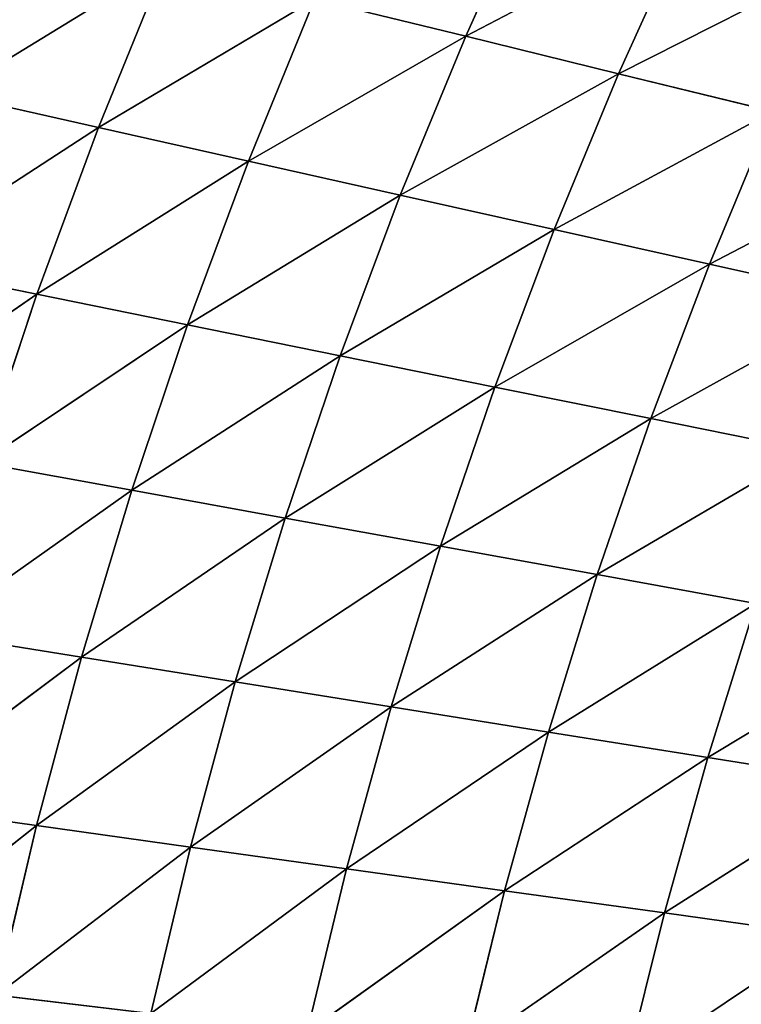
# Model space of a CAD drawing. Extents: x 0 to 605, y 0 to 400.
# Tile 360 of 656: x 77 to 97, y 226 to 253. Entities that reach past the tile are written whole.
import ezdxf

# ---------------------------------------------------------------- set-up
doc = ezdxf.new("R2010")
doc.units = 0
doc.header["$LTSCALE"] = 25.4
doc.layers.get('0').update_dxf_attribs({"linetype": 'CONTINUOUS'})

# ---------------------------------------------------------------- blocks, each defined once
blk = doc.blocks.new('ATLANTA610_-_S_STL')
at = {"color": 0}
for p, q in [((72.231, 52.016, 157.904), (77.864, 50.121, 154.021)), ((72.231, 52.016, 157.904), (77.864, 50.121, 154.021)), ((77.864, 50.121, 154.021), (73.785, 51.99, 153.191)), ((77.864, 50.121, 154.021), (73.785, 51.99, 153.191)), ((79.555, 50.106, 149.439), (75.493, 51.976, 148.526)), ((79.555, 50.106, 149.439), (75.493, 51.976, 148.526)), ((72.579, 50.297, 172.778), (77.854, 48.486, 168.617)), ((72.579, 50.297, 172.778), (77.854, 48.486, 168.617)), ((73.683, 50.236, 168.032), (79.093, 48.437, 163.993)), ((77.854, 48.486, 168.617), (73.683, 50.236, 168.032)), ((77.854, 48.486, 168.617), (73.683, 50.236, 168.032)), ((73.683, 50.236, 168.032), (79.093, 48.437, 163.993)), ((74.93, 50.186, 163.322), (80.475, 48.399, 159.406)), ((79.093, 48.437, 163.993), (74.93, 50.186, 163.322)), ((79.093, 48.437, 163.993), (74.93, 50.186, 163.322)), ((74.93, 50.186, 163.322), (80.475, 48.399, 159.406)), ((80.475, 48.399, 159.406), (76.323, 50.148, 158.65)), ((80.475, 48.399, 159.406), (76.323, 50.148, 158.65)), ((82.001, 48.371, 154.861), (76.323, 50.148, 158.65)), ((76.323, 50.148, 158.65), (77.864, 50.121, 154.021)), ((76.323, 50.148, 158.65), (77.864, 50.121, 154.021)), ((82.001, 48.371, 154.861), (76.323, 50.148, 158.65)), ((77.864, 50.121, 154.021), (79.555, 50.106, 149.439)), ((77.864, 50.121, 154.021), (79.555, 50.106, 149.439)), ((82.001, 48.371, 154.861), (77.864, 50.121, 154.021)), ((82.001, 48.371, 154.861), (77.864, 50.121, 154.021)), ((79.555, 50.106, 149.439), (81.396, 50.101, 144.91)), ((79.555, 50.106, 149.439), (81.396, 50.101, 144.91)), ((83.673, 48.355, 150.362), (79.555, 50.106, 149.439)), ((83.673, 48.355, 150.362), (79.555, 50.106, 149.439)), ((76.754, 48.546, 173.276), (77.854, 48.486, 168.617)), ((76.754, 48.546, 173.276), (77.854, 48.486, 168.617)), ((76.754, 48.546, 173.276), (82.084, 46.847, 169.208)), ((80.99, 46.906, 173.779), (76.754, 48.546, 173.276)), ((80.99, 46.906, 173.779), (76.754, 48.546, 173.276)), ((76.754, 48.546, 173.276), (82.084, 46.847, 169.208)), ((77.854, 48.486, 168.617), (79.093, 48.437, 163.993)), ((77.854, 48.486, 168.617), (79.093, 48.437, 163.993)), ((77.854, 48.486, 168.617), (83.314, 46.798, 164.671)), ((82.084, 46.847, 169.208), (77.854, 48.486, 168.617)), ((82.084, 46.847, 169.208), (77.854, 48.486, 168.617)), ((77.854, 48.486, 168.617), (83.314, 46.798, 164.671)), ((79.093, 48.437, 163.993), (80.475, 48.399, 159.406)), ((79.093, 48.437, 163.993), (80.475, 48.399, 159.406)), ((79.093, 48.437, 163.993), (84.683, 46.761, 160.17)), ((83.314, 46.798, 164.671), (79.093, 48.437, 163.993)), ((83.314, 46.798, 164.671), (79.093, 48.437, 163.993)), ((79.093, 48.437, 163.993), (84.683, 46.761, 160.17)), ((80.475, 48.399, 159.406), (82.001, 48.371, 154.861)), ((80.475, 48.399, 159.406), (82.001, 48.371, 154.861)), ((84.683, 46.761, 160.17), (80.475, 48.399, 159.406)), ((84.683, 46.761, 160.17), (80.475, 48.399, 159.406)), ((82.001, 48.371, 154.861), (83.673, 48.355, 150.362)), ((86.193, 46.733, 155.71), (82.001, 48.371, 154.861)), ((82.001, 48.371, 154.861), (83.673, 48.355, 150.362)), ((86.193, 46.733, 155.71), (82.001, 48.371, 154.861)), ((83.673, 48.355, 150.362), (85.492, 48.348, 145.916)), ((83.673, 48.355, 150.362), (85.492, 48.348, 145.916)), ((87.845, 46.716, 151.296), (83.673, 48.355, 150.362)), ((87.845, 46.716, 151.296), (83.673, 48.355, 150.362)), ((89.64, 46.708, 146.933), (85.492, 48.348, 145.916)), ((89.64, 46.708, 146.933), (85.492, 48.348, 145.916)), ((80.99, 46.906, 173.779), (82.084, 46.847, 169.208)), ((80.99, 46.906, 173.779), (82.084, 46.847, 169.208)), ((80.99, 46.906, 173.779), (86.37, 45.311, 169.805)), ((80.99, 46.906, 173.779), (86.37, 45.311, 169.805)), ((82.084, 46.847, 169.208), (83.314, 46.798, 164.671)), ((82.084, 46.847, 169.208), (83.314, 46.798, 164.671)), ((82.084, 46.847, 169.208), (87.589, 45.264, 165.356)), ((86.37, 45.311, 169.805), (82.084, 46.847, 169.208)), ((86.37, 45.311, 169.805), (82.084, 46.847, 169.208)), ((82.084, 46.847, 169.208), (87.589, 45.264, 165.356)), ((83.314, 46.798, 164.671), (84.683, 46.761, 160.17)), ((83.314, 46.798, 164.671), (84.683, 46.761, 160.17)), ((83.314, 46.798, 164.671), (88.944, 45.227, 160.943)), ((87.589, 45.264, 165.356), (83.314, 46.798, 164.671)), ((87.589, 45.264, 165.356), (83.314, 46.798, 164.671)), ((83.314, 46.798, 164.671), (88.944, 45.227, 160.943)), ((84.683, 46.761, 160.17), (86.193, 46.733, 155.71)), ((84.683, 46.761, 160.17), (86.193, 46.733, 155.71)), ((88.944, 45.227, 160.943), (84.683, 46.761, 160.17)), ((88.944, 45.227, 160.943), (84.683, 46.761, 160.17)), ((86.193, 46.733, 155.71), (87.845, 46.716, 151.296)), ((86.193, 46.733, 155.71), (87.845, 46.716, 151.296)), ((90.436, 45.2, 156.57), (86.193, 46.733, 155.71)), ((90.436, 45.2, 156.57), (86.193, 46.733, 155.71)), ((87.845, 46.716, 151.296), (89.64, 46.708, 146.933)), ((92.066, 45.182, 152.241), (87.845, 46.716, 151.296)), ((87.845, 46.716, 151.296), (89.64, 46.708, 146.933)), ((92.066, 45.182, 152.241), (87.845, 46.716, 151.296)), ((89.64, 46.708, 146.933), (91.579, 46.711, 142.626)), ((89.64, 46.708, 146.933), (91.579, 46.711, 142.626)), ((93.836, 45.174, 147.962), (89.64, 46.708, 146.933)), ((93.836, 45.174, 147.962), (89.64, 46.708, 146.933)), ((85.284, 45.368, 174.288), (86.37, 45.311, 169.805)), ((85.284, 45.368, 174.288), (86.37, 45.311, 169.805)), ((85.284, 45.368, 174.288), (90.709, 43.873, 170.409)), ((85.284, 45.368, 174.288), (90.709, 43.873, 170.409)), ((86.37, 45.311, 169.805), (87.589, 45.264, 165.356)), ((86.37, 45.311, 169.805), (87.589, 45.264, 165.356)), ((86.37, 45.311, 169.805), (91.915, 43.827, 166.049)), ((90.709, 43.873, 170.409), (86.37, 45.311, 169.805)), ((90.709, 43.873, 170.409), (86.37, 45.311, 169.805)), ((86.37, 45.311, 169.805), (91.915, 43.827, 166.049)), ((87.589, 45.264, 165.356), (88.944, 45.227, 160.943)), ((87.589, 45.264, 165.356), (88.944, 45.227, 160.943)), ((87.589, 45.264, 165.356), (93.254, 43.791, 161.724)), ((91.915, 43.827, 166.049), (87.589, 45.264, 165.356)), ((91.915, 43.827, 166.049), (87.589, 45.264, 165.356)), ((87.589, 45.264, 165.356), (93.254, 43.791, 161.724)), ((88.944, 45.227, 160.943), (90.436, 45.2, 156.57)), ((88.944, 45.227, 160.943), (90.436, 45.2, 156.57)), ((93.254, 43.791, 161.724), (88.944, 45.227, 160.943)), ((93.254, 43.791, 161.724), (88.944, 45.227, 160.943)), ((90.436, 45.2, 156.57), (92.066, 45.182, 152.241)), ((90.436, 45.2, 156.57), (92.066, 45.182, 152.241)), ((94.727, 43.765, 157.438), (90.436, 45.2, 156.57)), ((94.727, 43.765, 157.438), (90.436, 45.2, 156.57)), ((92.066, 45.182, 152.241), (93.836, 45.174, 147.962)), ((92.066, 45.182, 152.241), (93.836, 45.174, 147.962)), ((96.334, 43.747, 153.195), (92.066, 45.182, 152.241)), ((96.334, 43.747, 153.195), (92.066, 45.182, 152.241)), ((93.836, 45.174, 147.962), (95.747, 45.175, 143.738)), ((93.836, 45.174, 147.962), (95.747, 45.175, 143.738)), ((98.078, 43.738, 149.002), (93.836, 45.174, 147.962)), ((98.078, 43.738, 149.002), (93.836, 45.174, 147.962)), ((89.631, 43.928, 174.802), (90.709, 43.873, 170.409)), ((89.631, 43.928, 174.802), (90.709, 43.873, 170.409)), ((89.631, 43.928, 174.802), (95.096, 42.525, 171.019)), ((89.631, 43.928, 174.802), (95.096, 42.525, 171.019)), ((90.709, 43.873, 170.409), (91.915, 43.827, 166.049)), ((90.709, 43.873, 170.409), (91.915, 43.827, 166.049)), ((90.709, 43.873, 170.409), (96.289, 42.481, 166.748)), ((95.096, 42.525, 171.019), (90.709, 43.873, 170.409)), ((95.096, 42.525, 171.019), (90.709, 43.873, 170.409)), ((90.709, 43.873, 170.409), (96.289, 42.481, 166.748)), ((91.915, 43.827, 166.049), (93.254, 43.791, 161.724)), ((91.915, 43.827, 166.049), (93.254, 43.791, 161.724)), ((96.289, 42.481, 166.748), (91.915, 43.827, 166.049)), ((96.289, 42.481, 166.748), (91.915, 43.827, 166.049)), ((93.254, 43.791, 161.724), (94.727, 43.765, 157.438)), ((93.254, 43.791, 161.724), (94.727, 43.765, 157.438)), ((97.61, 42.447, 162.512), (93.254, 43.791, 161.724)), ((97.61, 42.447, 162.512), (93.254, 43.791, 161.724)), ((94.727, 43.765, 157.438), (96.334, 43.747, 153.195)), ((94.727, 43.765, 157.438), (96.334, 43.747, 153.195)), ((99.062, 42.421, 158.315), (94.727, 43.765, 157.438)), ((99.062, 42.421, 158.315), (94.727, 43.765, 157.438)), ((96.334, 43.747, 153.195), (98.078, 43.738, 149.002)), ((96.334, 43.747, 153.195), (98.078, 43.738, 149.002)), ((100.645, 42.404, 154.16), (96.334, 43.747, 153.195)), ((100.645, 42.404, 154.16), (96.334, 43.747, 153.195)), ((99.529, 41.262, 171.634), (94.029, 42.578, 175.321)), ((94.029, 42.578, 175.321), (95.096, 42.525, 171.019)), ((94.029, 42.578, 175.321), (95.096, 42.525, 171.019)), ((99.529, 41.262, 171.634), (94.029, 42.578, 175.321)), ((95.096, 42.525, 171.019), (96.289, 42.481, 166.748)), ((95.096, 42.525, 171.019), (96.289, 42.481, 166.748)), ((95.096, 42.525, 171.019), (100.706, 41.22, 167.454)), ((99.529, 41.262, 171.634), (95.096, 42.525, 171.019)), ((99.529, 41.262, 171.634), (95.096, 42.525, 171.019)), ((95.096, 42.525, 171.019), (100.706, 41.22, 167.454)), ((96.289, 42.481, 166.748), (97.61, 42.447, 162.512)), ((96.289, 42.481, 166.748), (97.61, 42.447, 162.512)), ((100.706, 41.22, 167.454), (96.289, 42.481, 166.748)), ((100.706, 41.22, 167.454), (96.289, 42.481, 166.748))]:
    blk.add_line(p, q, dxfattribs=at)
mesh = blk.add_polyface(dxfattribs=at)
corners = [(72.231, 52.016, 157.904), (77.864, 50.121, 154.021), (73.785, 51.99, 153.191)]
mesh.append_faces([[corners[k] for k in face] for face in [(0, 1, 2)]], dxfattribs={"color": 0})
mesh = blk.add_polyface(dxfattribs=at)
corners = [(76.323, 50.148, 158.65), (77.864, 50.121, 154.021), (72.231, 52.016, 157.904)]
mesh.append_faces([[corners[k] for k in face] for face in [(0, 1, 2)]], dxfattribs={"color": 0})
mesh = blk.add_polyface(dxfattribs=at)
corners = [(73.785, 51.99, 153.191), (79.555, 50.106, 149.439), (75.493, 51.976, 148.526), (77.864, 50.121, 154.021)]
mesh.append_faces([[corners[k] for k in face] for face in [(0, 1, 2), (1, 0, 3)]], dxfattribs={"vtx0": -1, "color": 0})
mesh = blk.add_polyface(dxfattribs=at)
corners = [(75.493, 51.976, 148.526), (81.396, 50.101, 144.91), (77.355, 51.972, 143.916), (79.555, 50.106, 149.439)]
mesh.append_faces([[corners[k] for k in face] for face in [(0, 1, 2), (1, 0, 3)]], dxfattribs={"vtx0": -1, "color": 0})
mesh = blk.add_polyface(dxfattribs=at)
corners = [(72.579, 50.297, 172.778), (77.854, 48.486, 168.617), (73.683, 50.236, 168.032)]
mesh.append_faces([[corners[k] for k in face] for face in [(0, 1, 2)]], dxfattribs={"color": 0})
mesh = blk.add_polyface(dxfattribs=at)
corners = [(76.754, 48.546, 173.276), (77.854, 48.486, 168.617), (72.579, 50.297, 172.778)]
mesh.append_faces([[corners[k] for k in face] for face in [(0, 1, 2)]], dxfattribs={"color": 0})
mesh = blk.add_polyface(dxfattribs=at)
corners = [(73.683, 50.236, 168.032), (79.093, 48.437, 163.993), (74.93, 50.186, 163.322)]
mesh.append_faces([[corners[k] for k in face] for face in [(0, 1, 2)]], dxfattribs={"color": 0})
mesh = blk.add_polyface(dxfattribs=at)
corners = [(77.854, 48.486, 168.617), (79.093, 48.437, 163.993), (73.683, 50.236, 168.032)]
mesh.append_faces([[corners[k] for k in face] for face in [(0, 1, 2)]], dxfattribs={"color": 0})
mesh = blk.add_polyface(dxfattribs=at)
corners = [(74.93, 50.186, 163.322), (80.475, 48.399, 159.406), (76.323, 50.148, 158.65)]
mesh.append_faces([[corners[k] for k in face] for face in [(0, 1, 2)]], dxfattribs={"color": 0})
mesh = blk.add_polyface(dxfattribs=at)
corners = [(79.093, 48.437, 163.993), (80.475, 48.399, 159.406), (74.93, 50.186, 163.322)]
mesh.append_faces([[corners[k] for k in face] for face in [(0, 1, 2)]], dxfattribs={"color": 0})
mesh = blk.add_polyface(dxfattribs=at)
corners = [(80.475, 48.399, 159.406), (82.001, 48.371, 154.861), (76.323, 50.148, 158.65)]
mesh.append_faces([[corners[k] for k in face] for face in [(0, 1, 2)]], dxfattribs={"color": 0})
mesh = blk.add_polyface(dxfattribs=at)
corners = [(76.323, 50.148, 158.65), (82.001, 48.371, 154.861), (77.864, 50.121, 154.021)]
mesh.append_faces([[corners[k] for k in face] for face in [(0, 1, 2)]], dxfattribs={"color": 0})
mesh = blk.add_polyface(dxfattribs=at)
corners = [(77.864, 50.121, 154.021), (83.673, 48.355, 150.362), (79.555, 50.106, 149.439), (82.001, 48.371, 154.861)]
mesh.append_faces([[corners[k] for k in face] for face in [(0, 1, 2), (1, 0, 3)]], dxfattribs={"vtx0": -1, "color": 0})
mesh = blk.add_polyface(dxfattribs=at)
corners = [(79.555, 50.106, 149.439), (85.492, 48.348, 145.916), (81.396, 50.101, 144.91), (83.673, 48.355, 150.362)]
mesh.append_faces([[corners[k] for k in face] for face in [(0, 1, 2), (1, 0, 3)]], dxfattribs={"vtx0": -1, "color": 0})
mesh = blk.add_polyface(dxfattribs=at)
corners = [(75.79, 48.618, 177.969), (80.99, 46.906, 173.779), (76.754, 48.546, 173.276)]
mesh.append_faces([[corners[k] for k in face] for face in [(0, 1, 2)]], dxfattribs={"color": 0})
mesh = blk.add_polyface(dxfattribs=at)
corners = [(76.754, 48.546, 173.276), (82.084, 46.847, 169.208), (77.854, 48.486, 168.617)]
mesh.append_faces([[corners[k] for k in face] for face in [(0, 1, 2)]], dxfattribs={"color": 0})
mesh = blk.add_polyface(dxfattribs=at)
corners = [(80.99, 46.906, 173.779), (82.084, 46.847, 169.208), (76.754, 48.546, 173.276)]
mesh.append_faces([[corners[k] for k in face] for face in [(0, 1, 2)]], dxfattribs={"color": 0})
mesh = blk.add_polyface(dxfattribs=at)
corners = [(77.854, 48.486, 168.617), (83.314, 46.798, 164.671), (79.093, 48.437, 163.993)]
mesh.append_faces([[corners[k] for k in face] for face in [(0, 1, 2)]], dxfattribs={"color": 0})
mesh = blk.add_polyface(dxfattribs=at)
corners = [(82.084, 46.847, 169.208), (83.314, 46.798, 164.671), (77.854, 48.486, 168.617)]
mesh.append_faces([[corners[k] for k in face] for face in [(0, 1, 2)]], dxfattribs={"color": 0})
mesh = blk.add_polyface(dxfattribs=at)
corners = [(79.093, 48.437, 163.993), (84.683, 46.761, 160.17), (80.475, 48.399, 159.406)]
mesh.append_faces([[corners[k] for k in face] for face in [(0, 1, 2)]], dxfattribs={"color": 0})
mesh = blk.add_polyface(dxfattribs=at)
corners = [(83.314, 46.798, 164.671), (84.683, 46.761, 160.17), (79.093, 48.437, 163.993)]
mesh.append_faces([[corners[k] for k in face] for face in [(0, 1, 2)]], dxfattribs={"color": 0})
mesh = blk.add_polyface(dxfattribs=at)
corners = [(80.475, 48.399, 159.406), (86.193, 46.733, 155.71), (82.001, 48.371, 154.861), (84.683, 46.761, 160.17)]
mesh.append_faces([[corners[k] for k in face] for face in [(0, 1, 2), (1, 0, 3)]], dxfattribs={"vtx0": -1, "color": 0})
mesh = blk.add_polyface(dxfattribs=at)
corners = [(82.001, 48.371, 154.861), (87.845, 46.716, 151.296), (83.673, 48.355, 150.362), (86.193, 46.733, 155.71)]
mesh.append_faces([[corners[k] for k in face] for face in [(0, 1, 2), (1, 0, 3)]], dxfattribs={"vtx0": -1, "color": 0})
mesh = blk.add_polyface(dxfattribs=at)
corners = [(83.673, 48.355, 150.362), (89.64, 46.708, 146.933), (85.492, 48.348, 145.916), (87.845, 46.716, 151.296)]
mesh.append_faces([[corners[k] for k in face] for face in [(0, 1, 2), (1, 0, 3)]], dxfattribs={"vtx0": -1, "color": 0})
mesh = blk.add_polyface(dxfattribs=at)
corners = [(85.492, 48.348, 145.916), (91.579, 46.711, 142.626), (87.459, 48.352, 141.526), (89.64, 46.708, 146.933)]
mesh.append_faces([[corners[k] for k in face] for face in [(0, 1, 2), (1, 0, 3)]], dxfattribs={"vtx0": -1, "color": 0})
mesh = blk.add_polyface(dxfattribs=at)
corners = [(80.99, 46.906, 173.779), (86.37, 45.311, 169.805), (82.084, 46.847, 169.208)]
mesh.append_faces([[corners[k] for k in face] for face in [(0, 1, 2)]], dxfattribs={"color": 0})
mesh = blk.add_polyface(dxfattribs=at)
corners = [(85.284, 45.368, 174.288), (86.37, 45.311, 169.805), (80.99, 46.906, 173.779)]
mesh.append_faces([[corners[k] for k in face] for face in [(0, 1, 2)]], dxfattribs={"color": 0})
mesh = blk.add_polyface(dxfattribs=at)
corners = [(82.084, 46.847, 169.208), (87.589, 45.264, 165.356), (83.314, 46.798, 164.671)]
mesh.append_faces([[corners[k] for k in face] for face in [(0, 1, 2)]], dxfattribs={"color": 0})
mesh = blk.add_polyface(dxfattribs=at)
corners = [(86.37, 45.311, 169.805), (87.589, 45.264, 165.356), (82.084, 46.847, 169.208)]
mesh.append_faces([[corners[k] for k in face] for face in [(0, 1, 2)]], dxfattribs={"color": 0})
mesh = blk.add_polyface(dxfattribs=at)
corners = [(83.314, 46.798, 164.671), (88.944, 45.227, 160.943), (84.683, 46.761, 160.17)]
mesh.append_faces([[corners[k] for k in face] for face in [(0, 1, 2)]], dxfattribs={"color": 0})
mesh = blk.add_polyface(dxfattribs=at)
corners = [(87.589, 45.264, 165.356), (88.944, 45.227, 160.943), (83.314, 46.798, 164.671)]
mesh.append_faces([[corners[k] for k in face] for face in [(0, 1, 2)]], dxfattribs={"color": 0})
mesh = blk.add_polyface(dxfattribs=at)
corners = [(84.683, 46.761, 160.17), (90.436, 45.2, 156.57), (86.193, 46.733, 155.71), (88.944, 45.227, 160.943)]
mesh.append_faces([[corners[k] for k in face] for face in [(0, 1, 2), (1, 0, 3)]], dxfattribs={"vtx0": -1, "color": 0})
mesh = blk.add_polyface(dxfattribs=at)
corners = [(86.193, 46.733, 155.71), (92.066, 45.182, 152.241), (87.845, 46.716, 151.296), (90.436, 45.2, 156.57)]
mesh.append_faces([[corners[k] for k in face] for face in [(0, 1, 2), (1, 0, 3)]], dxfattribs={"vtx0": -1, "color": 0})
mesh = blk.add_polyface(dxfattribs=at)
corners = [(87.845, 46.716, 151.296), (93.836, 45.174, 147.962), (89.64, 46.708, 146.933), (92.066, 45.182, 152.241)]
mesh.append_faces([[corners[k] for k in face] for face in [(0, 1, 2), (1, 0, 3)]], dxfattribs={"vtx0": -1, "color": 0})
mesh = blk.add_polyface(dxfattribs=at)
corners = [(89.64, 46.708, 146.933), (95.747, 45.175, 143.738), (91.579, 46.711, 142.626), (93.836, 45.174, 147.962)]
mesh.append_faces([[corners[k] for k in face] for face in [(0, 1, 2), (1, 0, 3)]], dxfattribs={"vtx0": -1, "color": 0})
mesh = blk.add_polyface(dxfattribs=at)
corners = [(85.284, 45.368, 174.288), (90.709, 43.873, 170.409), (86.37, 45.311, 169.805)]
mesh.append_faces([[corners[k] for k in face] for face in [(0, 1, 2)]], dxfattribs={"color": 0})
mesh = blk.add_polyface(dxfattribs=at)
corners = [(89.631, 43.928, 174.802), (90.709, 43.873, 170.409), (85.284, 45.368, 174.288)]
mesh.append_faces([[corners[k] for k in face] for face in [(0, 1, 2)]], dxfattribs={"color": 0})
mesh = blk.add_polyface(dxfattribs=at)
corners = [(86.37, 45.311, 169.805), (91.915, 43.827, 166.049), (87.589, 45.264, 165.356)]
mesh.append_faces([[corners[k] for k in face] for face in [(0, 1, 2)]], dxfattribs={"color": 0})
mesh = blk.add_polyface(dxfattribs=at)
corners = [(90.709, 43.873, 170.409), (91.915, 43.827, 166.049), (86.37, 45.311, 169.805)]
mesh.append_faces([[corners[k] for k in face] for face in [(0, 1, 2)]], dxfattribs={"color": 0})
mesh = blk.add_polyface(dxfattribs=at)
corners = [(87.589, 45.264, 165.356), (93.254, 43.791, 161.724), (88.944, 45.227, 160.943)]
mesh.append_faces([[corners[k] for k in face] for face in [(0, 1, 2)]], dxfattribs={"color": 0})
mesh = blk.add_polyface(dxfattribs=at)
corners = [(91.915, 43.827, 166.049), (93.254, 43.791, 161.724), (87.589, 45.264, 165.356)]
mesh.append_faces([[corners[k] for k in face] for face in [(0, 1, 2)]], dxfattribs={"color": 0})
mesh = blk.add_polyface(dxfattribs=at)
corners = [(88.944, 45.227, 160.943), (94.727, 43.765, 157.438), (90.436, 45.2, 156.57), (93.254, 43.791, 161.724)]
mesh.append_faces([[corners[k] for k in face] for face in [(0, 1, 2), (1, 0, 3)]], dxfattribs={"vtx0": -1, "color": 0})
mesh = blk.add_polyface(dxfattribs=at)
corners = [(90.436, 45.2, 156.57), (96.334, 43.747, 153.195), (92.066, 45.182, 152.241), (94.727, 43.765, 157.438)]
mesh.append_faces([[corners[k] for k in face] for face in [(0, 1, 2), (1, 0, 3)]], dxfattribs={"vtx0": -1, "color": 0})
mesh = blk.add_polyface(dxfattribs=at)
corners = [(92.066, 45.182, 152.241), (98.078, 43.738, 149.002), (93.836, 45.174, 147.962), (96.334, 43.747, 153.195)]
mesh.append_faces([[corners[k] for k in face] for face in [(0, 1, 2), (1, 0, 3)]], dxfattribs={"vtx0": -1, "color": 0})
mesh = blk.add_polyface(dxfattribs=at)
corners = [(93.836, 45.174, 147.962), (99.959, 43.739, 144.862), (95.747, 45.175, 143.738), (98.078, 43.738, 149.002)]
mesh.append_faces([[corners[k] for k in face] for face in [(0, 1, 2), (1, 0, 3)]], dxfattribs={"vtx0": -1, "color": 0})
mesh = blk.add_polyface(dxfattribs=at)
corners = [(89.631, 43.928, 174.802), (95.096, 42.525, 171.019), (90.709, 43.873, 170.409)]
mesh.append_faces([[corners[k] for k in face] for face in [(0, 1, 2)]], dxfattribs={"color": 0})
mesh = blk.add_polyface(dxfattribs=at)
corners = [(94.029, 42.578, 175.321), (95.096, 42.525, 171.019), (89.631, 43.928, 174.802)]
mesh.append_faces([[corners[k] for k in face] for face in [(0, 1, 2)]], dxfattribs={"color": 0})
mesh = blk.add_polyface(dxfattribs=at)
corners = [(90.709, 43.873, 170.409), (96.289, 42.481, 166.748), (91.915, 43.827, 166.049)]
mesh.append_faces([[corners[k] for k in face] for face in [(0, 1, 2)]], dxfattribs={"color": 0})
mesh = blk.add_polyface(dxfattribs=at)
corners = [(95.096, 42.525, 171.019), (96.289, 42.481, 166.748), (90.709, 43.873, 170.409)]
mesh.append_faces([[corners[k] for k in face] for face in [(0, 1, 2)]], dxfattribs={"color": 0})
mesh = blk.add_polyface(dxfattribs=at)
corners = [(91.915, 43.827, 166.049), (97.61, 42.447, 162.512), (93.254, 43.791, 161.724), (96.289, 42.481, 166.748)]
mesh.append_faces([[corners[k] for k in face] for face in [(0, 1, 2), (1, 0, 3)]], dxfattribs={"vtx0": -1, "color": 0})
mesh = blk.add_polyface(dxfattribs=at)
corners = [(93.254, 43.791, 161.724), (99.062, 42.421, 158.315), (94.727, 43.765, 157.438), (97.61, 42.447, 162.512)]
mesh.append_faces([[corners[k] for k in face] for face in [(0, 1, 2), (1, 0, 3)]], dxfattribs={"vtx0": -1, "color": 0})
mesh = blk.add_polyface(dxfattribs=at)
corners = [(94.727, 43.765, 157.438), (100.645, 42.404, 154.16), (96.334, 43.747, 153.195), (99.062, 42.421, 158.315)]
mesh.append_faces([[corners[k] for k in face] for face in [(0, 1, 2), (1, 0, 3)]], dxfattribs={"vtx0": -1, "color": 0})
mesh = blk.add_polyface(dxfattribs=at)
corners = [(96.334, 43.747, 153.195), (102.361, 42.395, 150.052), (98.078, 43.738, 149.002), (100.645, 42.404, 154.16)]
mesh.append_faces([[corners[k] for k in face] for face in [(0, 1, 2), (1, 0, 3)]], dxfattribs={"vtx0": -1, "color": 0})
mesh = blk.add_polyface(dxfattribs=at)
corners = [(98.474, 41.312, 175.846), (99.529, 41.262, 171.634), (94.029, 42.578, 175.321)]
mesh.append_faces([[corners[k] for k in face] for face in [(0, 1, 2)]], dxfattribs={"color": 0})
mesh = blk.add_polyface(dxfattribs=at)
corners = [(94.029, 42.578, 175.321), (99.529, 41.262, 171.634), (95.096, 42.525, 171.019)]
mesh.append_faces([[corners[k] for k in face] for face in [(0, 1, 2)]], dxfattribs={"color": 0})
mesh = blk.add_polyface(dxfattribs=at)
corners = [(95.096, 42.525, 171.019), (100.706, 41.22, 167.454), (96.289, 42.481, 166.748)]
mesh.append_faces([[corners[k] for k in face] for face in [(0, 1, 2)]], dxfattribs={"color": 0})
mesh = blk.add_polyface(dxfattribs=at)
corners = [(99.529, 41.262, 171.634), (100.706, 41.22, 167.454), (95.096, 42.525, 171.019)]
mesh.append_faces([[corners[k] for k in face] for face in [(0, 1, 2)]], dxfattribs={"color": 0})
mesh = blk.add_polyface(dxfattribs=at)
corners = [(96.289, 42.481, 166.748), (102.009, 41.187, 163.308), (97.61, 42.447, 162.512), (100.706, 41.22, 167.454)]
mesh.append_faces([[corners[k] for k in face] for face in [(0, 1, 2), (1, 0, 3)]], dxfattribs={"vtx0": -1, "color": 0})

msp = doc.modelspace()

# ---------------------------------------------------------------- block references
at = {"color": 254, "extrusion": (0, -1, 5.55112e-17)}
msp.add_blockref('ATLANTA610_-_S_STL', (-0.269, -0.066, -399.883), dxfattribs=at)

doc.saveas('drawing.dxf')
